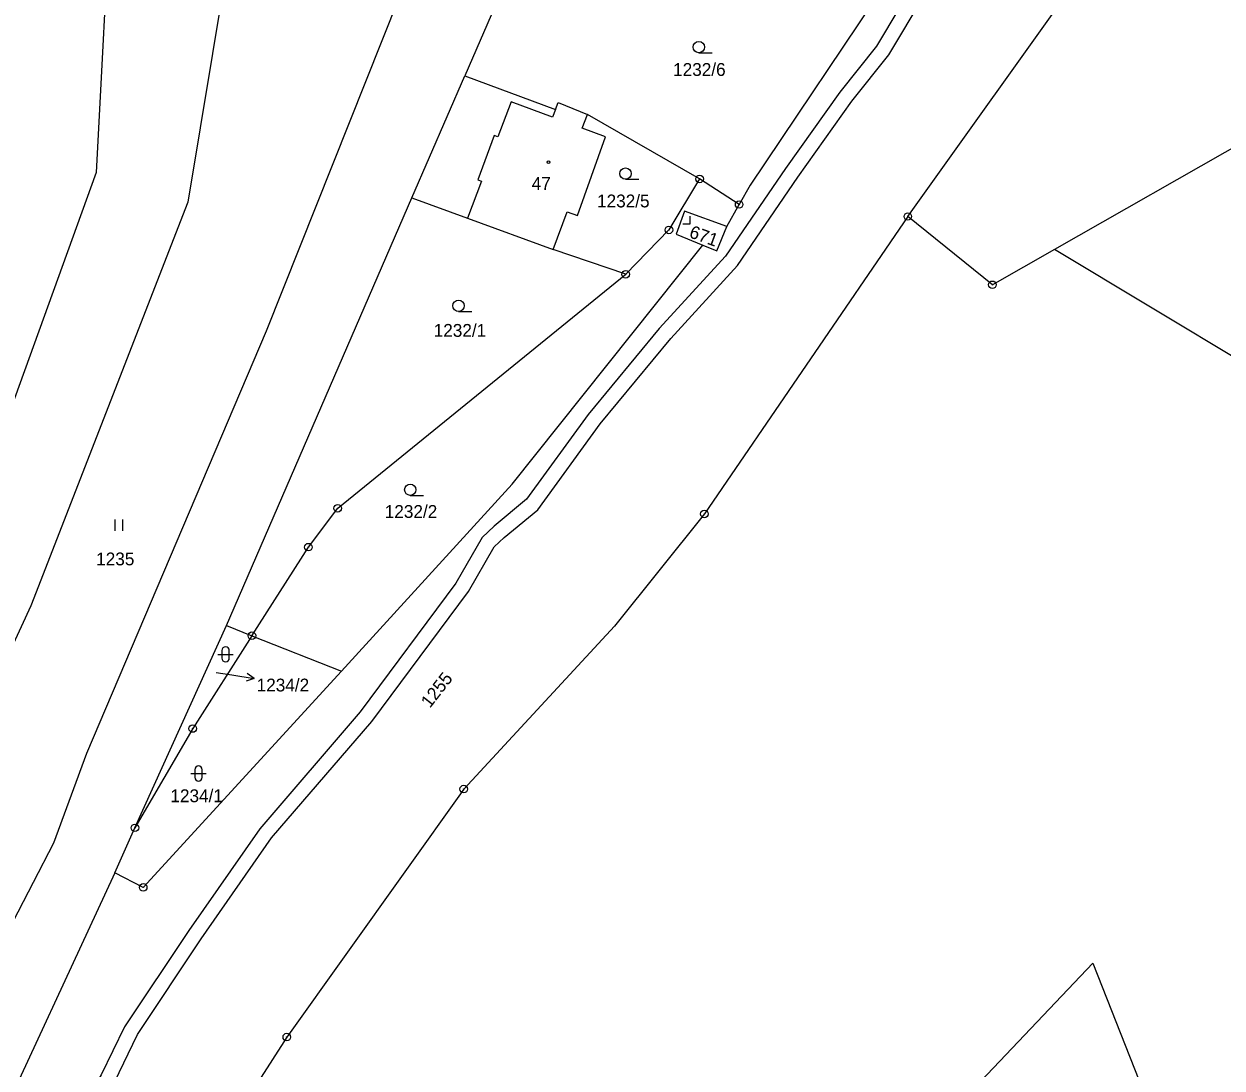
# Model space of a CAD drawing. Extents: x -680203 to -673936, y -1102717 to -1093650.
# Drawn here: x -677208.2 to -677049.6, y -1096290.1 to -1096151.9 of the extents above; entities that cross this region are included whole.
import ezdxf

# ---------------------------------------------------------------- set-up
doc = ezdxf.new("R2010")
doc.units = 0
for name, color, linetype in [('_Ideová část', 7, 'Continuous'), ('_Řešené území', 7, 'Continuous'), ('SOxx02xx_Koleje_param další_Popis10', 7, 'Continuous'), ('SOxx02xx_Staničení_Popis10', 7, 'Continuous'), ('SOxxxxxx_Koleje_hlavní_body_Popis10', 7, 'Continuous'), ('SOxxxxxx_Koleje_LN_parametry_Popis10', 7, 'Continuous'), ('SOxxxxxx_Koleje_param další_Popis10', 7, 'Continuous'), ('SOxxxxxx_Osa_bod_P', 7, 'Continuous'), ('SOxxxxxx_Staničení_Popis10', 7, 'Continuous'), ('x_prac', 7, 'Continuous')]:
    doc.layers.add(name, color=color, linetype=linetype)

msp = doc.modelspace()

# ---------------------------------------------------------------- linework, layer by layer
at = {"layer": '_Ideová část'}
msp.add_circle((-677321.69, -1096651.16), 1076.75, dxfattribs=at)
at = {"layer": '_Řešené území'}
msp.add_arc((-668968.6, -1094948.57), 8402.25, 187.102556, 195.801382, dxfattribs=at)
at = {"layer": 'SOxx02xx_Koleje_param další_Popis10'}
for centre, radius in [((-677118.76, -1096172.38), 0.5), ((-677118.76, -1096172.38), 0.0303), ((-677113.53, -1096175.77), 0.5), ((-677113.53, -1096175.77), 0.0303), ((-677091.19, -1096177.36), 0.5), ((-677091.19, -1096177.36), 0.0303), ((-677122.82, -1096179.14), 0.5), ((-677122.82, -1096179.14), 0.0303), ((-677128.54, -1096185.01), 0.5), ((-677128.54, -1096185.01), 0.0303), ((-677080, -1096186.4), 0.5), ((-677080, -1096186.4), 0.0303), ((-677166.68, -1096215.99), 0.5), ((-677166.68, -1096215.99), 0.0303), ((-677118.13, -1096216.74), 0.5), ((-677118.13, -1096216.74), 0.0303), ((-677170.56, -1096221.14), 0.5), ((-677170.56, -1096221.14), 0.0303), ((-677178.04, -1096232.87), 0.5), ((-677178.04, -1096232.87), 0.0303), ((-677185.88, -1096245.16), 0.5), ((-677185.88, -1096245.16), 0.0303), ((-677150, -1096253.17), 0.5), ((-677150, -1096253.17), 0.0303), ((-677193.52, -1096258.31), 0.5), ((-677193.52, -1096258.31), 0.0303), ((-677192.43, -1096266.2), 0.5), ((-677192.43, -1096266.2), 0.0303), ((-677173.42, -1096286.01), 0.5), ((-677173.42, -1096286.01), 0.0303)]:
    msp.add_circle(centre, radius, dxfattribs=at)
at = {"layer": 'SOxx02xx_Staničení_Popis10'}
for p, q in [((-677182.75, -1096237.74), (-677180.7, -1096238.07)), ((-677177.74, -1096238.54), (-677178.65, -1096237.89)), ((-677180.7, -1096238.07), (-677177.74, -1096238.54)), ((-677177.74, -1096238.54), (-677178.8, -1096238.88))]:
    msp.add_line(p, q, dxfattribs=at)
at = {"layer": 'SOxxxxxx_Koleje_hlavní_body_Popis10'}
for p, q in [((-677118.86, -1096155.67), (-677117.11, -1096155.67)), ((-677128.57, -1096172.43), (-677126.82, -1096172.43)), ((-677120, -1096178.32), (-677120, -1096177.32)), ((-677121, -1096178.32), (-677120, -1096178.32)), ((-677150.68, -1096189.93), (-677148.93, -1096189.93)), ((-677157.07, -1096214.28), (-677155.32, -1096214.28)), ((-677196.13, -1096218.97), (-677196.13, -1096217.47)), ((-677195.13, -1096218.97), (-677195.13, -1096217.47)), ((-677182.53, -1096235.34), (-677180.53, -1096235.34)), ((-677182.03, -1096234.84), (-677182.03, -1096235.84)), ((-677181.03, -1096235.84), (-677181.03, -1096234.84)), ((-677185.61, -1096250.61), (-677185.61, -1096251.61)), ((-677184.61, -1096251.61), (-677184.61, -1096250.61)), ((-677186.11, -1096251.11), (-677184.11, -1096251.11))]:
    msp.add_line(p, q, dxfattribs=at)
for centre in [(-677118.86, -1096154.92), (-677128.57, -1096171.68), (-677150.68, -1096189.18), (-677157.07, -1096213.53)]:
    msp.add_circle(centre, 0.75, dxfattribs=at)
for centre, start, end in [((-677181.53, -1096234.84), 0, 180), ((-677181.53, -1096235.84), 180, 359.9879), ((-677185.11, -1096250.61), 0, 180), ((-677185.11, -1096251.61), 180, 359.9879)]:
    msp.add_arc(centre, 0.5, start, end, dxfattribs=at)
at = {"layer": 'SOxxxxxx_Koleje_LN_parametry_Popis10'}
for points in [[(-677085.93, -1096139.03), (-677095.35, -1096154.8), (-677100.19, -1096160.89), (-677107.41, -1096170.99)], [(-677209.38, -1096315.32), (-677206.21, -1096309.91), (-677199.47, -1096297.39), (-677196.22, -1096291.99), (-677193.17, -1096285.68), (-677184.74, -1096273.02), (-677175.43, -1096259.64), (-677162.15, -1096244.22), (-677149.37, -1096227.02), (-677145.97, -1096221.11), (-677144.63, -1096219.87), (-677140.19, -1096216.18), (-677131.92, -1096204.8), (-677122.58, -1096193.52), (-677113.76, -1096183.85), (-677105.77, -1096172.13), (-677098.59, -1096162.09), (-677093.71, -1096155.94), (-677084.21, -1096140.07)], [(-677107.41, -1096170.99), (-677115.34, -1096182.61), (-677124.1, -1096192.2), (-677133.5, -1096203.58), (-677141.67, -1096214.8), (-677145.95, -1096218.37), (-677147.55, -1096219.85), (-677151.05, -1096225.92), (-677163.71, -1096242.96), (-677177.01, -1096258.42), (-677186.4, -1096271.9), (-677194.91, -1096284.68), (-677197.98, -1096291.03), (-677201.21, -1096296.41), (-677207.95, -1096308.93), (-677211.16, -1096314.42), (-677217.68, -1096329.37), (-677222.93, -1096340.41)]]:
    msp.add_lwpolyline(points, dxfattribs=at)
at = {"layer": 'SOxxxxxx_Koleje_param další_Popis10'}
msp.add_circle((-677138.78, -1096170.16), 0.175, dxfattribs=at)
at = {"layer": 'SOxxxxxx_Staničení_Popis10'}
for p, q in [((-677143.73, -1096162.17), (-677145.47, -1096166.82)), ((-677138.26, -1096164.2), (-677143.73, -1096162.17)), ((-677137.85, -1096163.18), (-677138.26, -1096164.2)), ((-677145.96, -1096166.64), (-677148.12, -1096172.48)), ((-677145.47, -1096166.82), (-677145.96, -1096166.64)), ((-677147.65, -1096172.66), (-677149.48, -1096177.57)), ((-677148.12, -1096172.48), (-677147.65, -1096172.66))]:
    msp.add_line(p, q, dxfattribs=at)
at = {"layer": 'x_prac'}
for p, q in [((-677141.73, -1096139.99), (-677149.86, -1096158.73)), ((-677176.1, -1096192.48), (-677158.53, -1096148.36)), ((-677156.86, -1096174.87), (-677149.86, -1096158.73)), ((-677118.76, -1096172.38), (-677133.6, -1096163.86)), ((-677046.04, -1096167.08), (-677071.77, -1096181.72)), ((-677046.04, -1096167.08), (-677071.77, -1096181.72)), ((-677113.53, -1096175.77), (-677118.76, -1096172.38)), ((-677112.08, -1096173.22), (-677113.53, -1096175.77)), ((-677181.42, -1096231.53), (-677156.86, -1096174.87)), ((-677115.17, -1096178.67), (-677113.53, -1096175.77)), ((-677115.17, -1096178.67), (-677120.76, -1096176.63)), ((-677091.19, -1096177.36), (-677118.13, -1096216.74)), ((-677091.19, -1096177.36), (-677118.13, -1096216.74)), ((-677080, -1096186.4), (-677091.19, -1096177.36)), ((-677080, -1096186.4), (-677091.19, -1096177.36)), ((-677116.49, -1096181.9), (-677115.17, -1096178.67)), ((-677128.54, -1096185.01), (-677138.13, -1096181.72)), ((-677118.34, -1096181.15), (-677116.49, -1096181.9)), ((-677071.77, -1096181.72), (-677080, -1096186.4)), ((-677071.77, -1096181.72), (-677080, -1096186.4)), ((-677193.52, -1096258.31), (-677181.42, -1096231.53)), ((-677181.42, -1096231.53), (-677178.04, -1096232.87)), ((-677178.04, -1096232.87), (-677166.16, -1096237.56)), ((-677196.21, -1096264.28), (-677193.52, -1096258.31))]:
    msp.add_line(p, q, dxfattribs=at)
for points in [[(-677091.19, -1096177.36), (-677068.31, -1096145.3), (-677046.75, -1096104.83), (-677038.36, -1096083.76), (-677032.27, -1096068.62)], [(-677165.4, -1096075.43), (-677190.53, -1096114.3), (-677196.69, -1096133.7), (-677198.64, -1096171.55), (-677219.01, -1096227.7), (-677239.29, -1096272.52), (-677257.84, -1096308.17), (-677267.96, -1096316.99), (-677272.31, -1096320.74), (-677286.25, -1096351.41)], [(-677178.37, -1096126.22), (-677186.52, -1096175.46), (-677207.31, -1096228.92), (-677231.03, -1096280.3), (-677250.38, -1096312.19), (-677265, -1096325.21), (-677276.75, -1096351.59), (-677277.83, -1096357.85), (-677292.85, -1096434.9)], [(-677094.12, -1096145.28), (-677093.56, -1096145.61), (-677112.08, -1096173.22)], [(-677149.86, -1096158.73), (-677137.85, -1096163.18), (-677137.48, -1096162.28), (-677133.6, -1096163.86)], [(-677138.13, -1096181.72), (-677136.3, -1096176.73), (-677134.94, -1096177.22), (-677131.21, -1096166.81), (-677134.33, -1096165.65), (-677133.6, -1096163.86)], [(-677118.76, -1096172.38), (-677122.82, -1096179.14), (-677128.54, -1096185.01)], [(-677156.86, -1096174.87), (-677149.48, -1096177.57), (-677138.13, -1096181.72)], [(-677120.76, -1096176.63), (-677121.88, -1096179.7), (-677118.34, -1096181.15)], [(-677166.16, -1096237.56), (-677143.58, -1096212.78), (-677118.34, -1096181.15)], [(-677015.3, -1096203.6), (-677033.42, -1096204.76), (-677071.77, -1096181.72)], [(-677178.04, -1096232.87), (-677170.56, -1096221.14), (-677166.68, -1096215.99), (-677128.54, -1096185.01)], [(-677273.67, -1096433.2), (-677252.87, -1096370.87), (-677243.46, -1096337.43), (-677231.21, -1096312.37), (-677204.27, -1096260.3), (-677199.88, -1096248.43), (-677176.1, -1096192.48)], [(-677118.13, -1096216.74), (-677130.02, -1096231.59), (-677150, -1096253.17), (-677173.42, -1096286.01)], [(-677118.13, -1096216.74), (-677130.02, -1096231.59), (-677150, -1096253.17), (-677173.42, -1096286.01)], [(-677178.04, -1096232.87), (-677185.88, -1096245.16), (-677193.52, -1096258.31)], [(-677166.16, -1096237.56), (-677192.43, -1096266.2), (-677196.21, -1096264.28)], [(-677196.21, -1096264.28), (-677213.33, -1096301.16), (-677229.16, -1096337.49), (-677262.68, -1096438.14)], [(-677106.11, -1096339.82), (-677112.77, -1096324.79), (-677066.69, -1096276.22), (-677052.64, -1096311.94)], [(-677173.42, -1096286.01), (-677188.9, -1096310.19), (-677203.32, -1096346.49), (-677215.43, -1096388.05), (-677234.35, -1096450.87)], [(-677173.42, -1096286.01), (-677188.9, -1096310.19), (-677203.32, -1096346.49), (-677215.43, -1096388.05), (-677234.35, -1096450.87)]]:
    msp.add_lwpolyline(points, dxfattribs=at)

# ---------------------------------------------------------------- texts
at = {"layer": 'SOxxxxxx_Osa_bod_P'}
for s, p in [('1232/6', (-677122.27, -1096158.74)), ('47', (-677140.99, -1096173.83)), ('1232/5', (-677132.34, -1096176.15)), ('1232/1', (-677153.97, -1096193.29)), ('1232/2', (-677160.45, -1096217.27)), ('1235', (-677198.66, -1096223.55)), ('1234/2', (-677177.41, -1096240.25)), ('1234/1', (-677188.83, -1096254.91))]:
    msp.add_text(s, height=1.7, dxfattribs=at).set_placement(p)
for s, rotation, p in [('671', 340, (-677120.26, -1096180.08)), ('1255', 52, (-677154.47, -1096242.54))]:
    msp.add_text(s, height=1.7, rotation=rotation, dxfattribs=at).set_placement(p)

doc.saveas('drawing.dxf')
